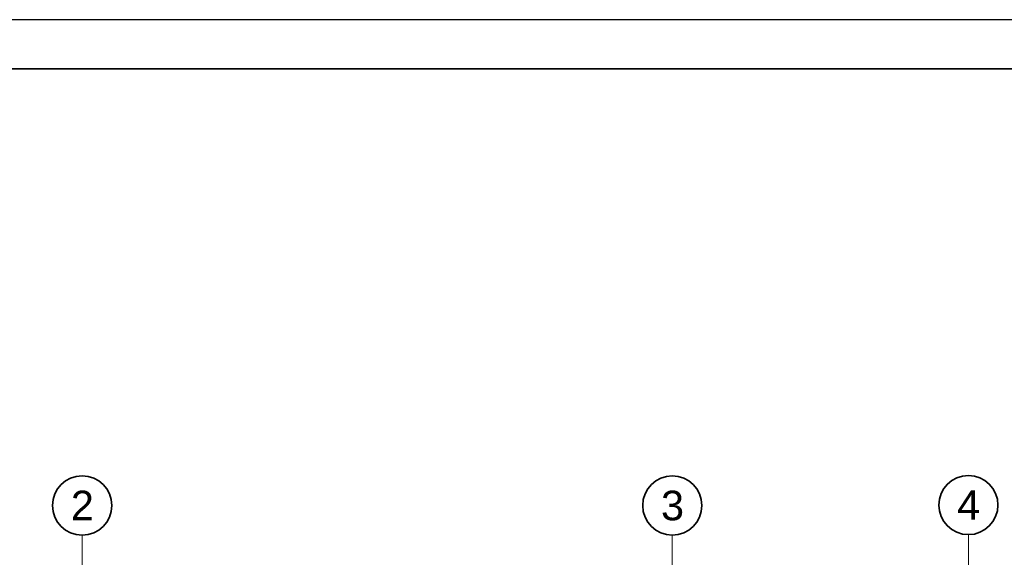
# Model space of a CAD drawing. Header units: millimetres. Extents: x -1465 to 393277, y -3788 to 454312.
# Tile 678 of 958: x 17037 to 27014, y 306059 to 311512. Entities that reach past the tile are written whole.
import ezdxf

# ---------------------------------------------------------------- set-up
doc = ezdxf.new("R2010")
doc.units = ezdxf.units.MM
doc.linetypes.add('Kropki i Kreski', pattern=[6.702778, 3.527778, -1.763889, 0, -1.411111])
doc.layers.add('CP_FRREF', color=251, linetype='Continuous', lineweight=35)
doc.layers.add('CP_LINENORM', color=253, linetype='Continuous')
doc.layers.add('Konstrukcja - Siatka mod', color=8, linetype='Continuous')
doc.styles.add('STYL_AUTOMATYCZNY_1', font='ARIALN.TTF')

msp = doc.modelspace()

# ---------------------------------------------------------------- linework, layer by layer
at = {"layer": 'CP_FRREF'}
msp.add_line((53034.5, 311012), (34.5, 311012), dxfattribs=at)
at = {"layer": 'CP_LINENORM', "linetype": 'Continuous'}
msp.add_line((53534.5, 311512), (-1465.5, 311512), dxfattribs=at)
at = {"layer": 'Konstrukcja - Siatka mod', "color": 8, "linetype": 'Kropki i Kreski', "lineweight": 13, "ltscale": 100}
for p, q in [((17670, 305284.8), (17670, 306284.8)), ((23650, 305284.8), (23650, 306284.8)), ((26650, 305289.5), (26650, 306289.5))]:
    msp.add_line(p, q, dxfattribs=at)
at = {"layer": 'Konstrukcja - Siatka mod', "color": 8, "linetype": 'Continuous', "lineweight": 35, "ltscale": 100}
for centre in [(17670, 306584.8), (23650, 306584.8), (26650, 306589.5)]:
    msp.add_circle(centre, 300, dxfattribs=at)

# ---------------------------------------------------------------- texts
at = {"layer": 'Konstrukcja - Siatka mod', "color": 8, "linetype": 'Continuous', "lineweight": 13, "char_height": 300, "attachment_point": 1, "style": 'STYL_AUTOMATYCZNY_1'}
for s, insert in [('\\A1;{\\pql;\\pt0;\\fArial|b0|i0|c238|p0;\\W1.000000;2}', (17555.6, 306734.8)), ('\\A1;{\\pql;\\pt0;\\fArial|b0|i0|c238|p0;\\W1.000000;3}', (23535.6, 306734.8)), ('\\A1;{\\pql;\\pt0;\\fArial|b0|i0|c238|p0;\\W1.000000;4}', (26535.6, 306739.5))]:
    msp.add_mtext(s, dxfattribs=dict(at, insert=insert))

doc.saveas('drawing.dxf')
